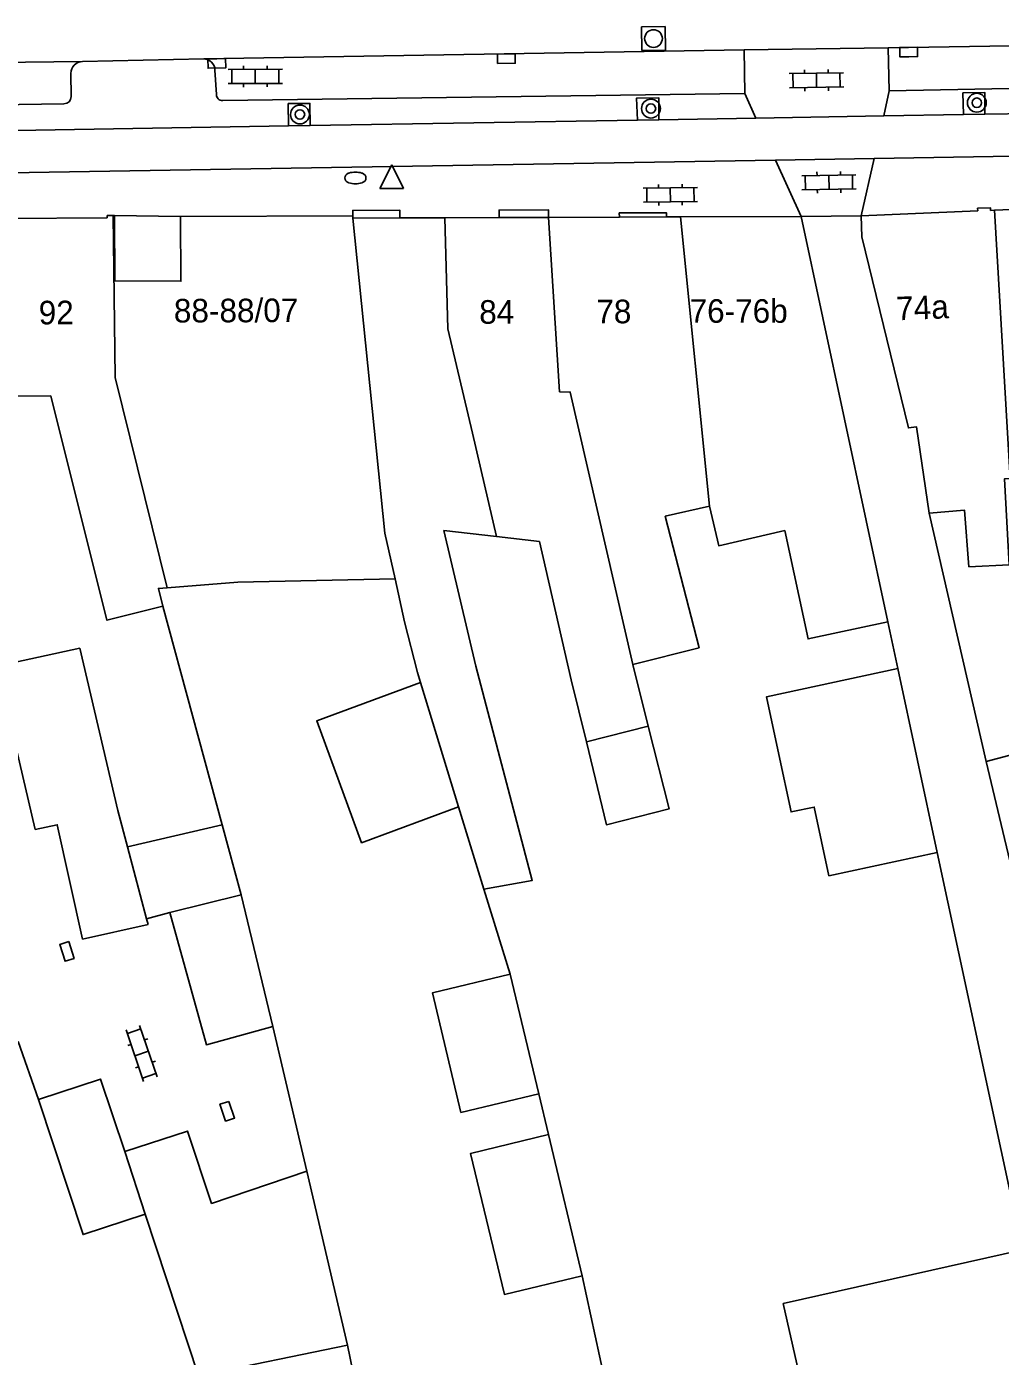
# Model space of a CAD drawing. Extents: x 132998 to 136004, y 396998 to 398512.
# Drawn here: x 134431.7 to 134473, y 397582 to 397638.4 of the extents above; entities that cross this region are included whole.
import ezdxf

# ---------------------------------------------------------------- set-up
doc = ezdxf.new("R2010")
doc.units = 0
for name, color, linetype in [('gg-afsc-erfafscheiding', 7, 'Continuous'), ('gg-afsc-muur', 7, 'Continuous'), ('gg-anno-huisnummerreeks BGT', 7, 'Continuous'), ('gg-bbg-bijgebouw', 7, 'Continuous'), ('gg-bbg-gedigitaliseerde bebouwing', 7, 'Continuous'), ('gg-bbg-gedigitaliseerde bijgebouw', 7, 'Continuous'), ('gg-bbg-hoofdgebouw', 7, 'Continuous'), ('gg-bbg-luifel en loopbrug', 7, 'Continuous'), ('gg-bbg-onder overbouw', 7, 'Continuous'), ('gg-bbg-pand overbouw', 7, 'Continuous'), ('gg-bbg-tussenscheiding', 7, 'Continuous'), ('gg-knt-verharding', 7, 'Continuous'), ('gt-grn-weggrens', 7, 'Continuous'), ('gt-symb-boom', 7, 'Continuous'), ('gt-symb-brandkraan', 7, 'Continuous'), ('gt-symb-klinker verharding', 7, 'Continuous'), ('gt-symb-kolk', 7, 'Continuous'), ('gt-symb-kolk center center', 7, 'Continuous'), ('gt-symb-rioolschacht', 7, 'Continuous'), ('gt-symb-waterafsluiter', 7, 'Continuous')]:
    doc.layers.add(name, color=color, linetype=linetype)

# ---------------------------------------------------------------- blocks, each defined once
blk = doc.blocks.new('gt0-KOLKCC')
at = {"layer": 'gt-symb-kolk center center'}
blk.add_lwpolyline([(-0.375, 0.2), (0.375, 0.2), (0.375, -0.2), (-0.375, -0.2)], close=True, dxfattribs=at)
blk = doc.blocks.new('gt0-KL1')
at = {"layer": 'gt-symb-klinker verharding'}
for p, q in [((-1.15, 0.3), (1.15, 0.3)), ((-1, -0.3), (-1, 0.3)), ((-0.5, 0.3), (-0.5, 0.45)), ((0, -0.3), (0, 0.3)), ((0.5, 0.3), (0.5, 0.45)), ((1, -0.3), (1, 0.3)), ((-1.15, -0.3), (1.15, -0.3)), ((-0.5, -0.45), (-0.5, -0.3)), ((0.5, -0.45), (0.5, -0.3))]:
    blk.add_line(p, q, dxfattribs=at)
blk = doc.blocks.new('gt0-KOLK')
at = {"layer": 'gt-symb-kolk'}
blk.add_lwpolyline([(0, 0), (0.375, 0), (0.375, 0.4), (-0.375, 0.4), (-0.375, 0), (0, 0)], dxfattribs=at)
blk = doc.blocks.new('gt0-BOOM')
at = {"layer": 'gt-symb-boom'}
for radius in [0.4, 0.2]:
    blk.add_circle((0, 0), radius, dxfattribs=at)
blk = doc.blocks.new('gt0-BR')
at = {"layer": 'gt-symb-brandkraan'}
for centre, radius, start, end in [((-0.244, 0), 0.206, 107.5669, 252.4331), ((0.599, -2.664), 3, 106.892, 107.5669), ((0, -0.691), 0.938, 73.108, 106.892), ((-0.599, -2.664), 3, 72.4331, 73.108), ((0.244, 0), 0.206, 287.567, 72.4331), ((0.599, 2.664), 3, 252.4331, 253.108), ((0, 0.691), 0.938, 253.108, 286.8921), ((-0.599, 2.664), 3, 286.8921, 287.567)]:
    blk.add_arc(centre, radius, start, end, dxfattribs=at)
blk = doc.blocks.new('gt0-WAFSL')
at = {"layer": 'gt-symb-waterafsluiter'}
for p, q in [((-0.5, -0.333), (0, 0.667)), ((0, 0.667), (0.5, -0.333)), ((0.5, -0.333), (-0.5, -0.333))]:
    blk.add_line(p, q, dxfattribs=at)
blk = doc.blocks.new('gt0-RS')
at = {"layer": 'gt-symb-rioolschacht'}
blk.add_lwpolyline([(-0.5, -0.5), (0.5, -0.5), (0.5, 0.5), (-0.5, 0.5)], close=True, dxfattribs=at)
blk.add_circle((0, 0), 0.375, dxfattribs=at)

msp = doc.modelspace()

# ---------------------------------------------------------------- linework, layer by layer
at = {"layer": 'gg-afsc-erfafscheiding'}
for p, q in [((134472.386, 397607.229), (134469.97, 397617.763)), ((134437.454, 397613.809), (134439.975, 397604.546)), ((134468.214, 397613.143), (134468.636, 397611.17)), ((134470.308, 397603.367), (134473.917, 397586.523)), ((134451.066, 397601.819), (134452.19, 397598.202)), ((134453.398, 397593.133), (134453.813, 397591.403))]:
    msp.add_line(p, q, dxfattribs=at)
msp.add_lwpolyline([(134445.291, 397582.482), (134447.658, 397570.886), (134458.188, 397571.84), (134455.249, 397585.419)], dxfattribs=at)
at = {"layer": 'gg-afsc-muur'}
for p, q in [((134442.118, 397595.991), (134443.566, 397589.848)), ((134431.318, 397595.349), (134432.18, 397592.891))]:
    msp.add_line(p, q, dxfattribs=at)
at = {"layer": 'gg-bbg-bijgebouw'}
for p, q in [((134432.033, 397604.343), (134430.414, 397611.269)), ((134452.19, 397598.202), (134453.398, 397593.133)), ((134453.813, 397591.403), (134455.249, 397585.419))]:
    msp.add_line(p, q, dxfattribs=at)
for points in [[(134434.053, 397599.699), (134432.978, 397604.546), (134432.033, 397604.343)], [(134442.118, 397595.991), (134439.301, 397595.217), (134437.759, 397600.825)], [(134453.398, 397593.133), (134450.099, 397592.346), (134448.891, 397597.416), (134452.19, 397598.202)], [(134432.18, 397592.891), (134434.806, 397593.76), (134435.846, 397590.691)], [(134435.846, 397590.691), (134438.496, 397591.553), (134439.525, 397588.484), (134443.566, 397589.848)], [(134455.249, 397585.419), (134451.948, 397584.627), (134450.512, 397590.611), (134453.813, 397591.403)]]:
    msp.add_lwpolyline(points, dxfattribs=at)
at = {"layer": 'gg-bbg-gedigitaliseerde bebouwing'}
for p, q in [((134464.53, 397630.34), (134468.214, 397613.143)), ((134432.709, 397622.731), (134431.157, 397622.722)), ((134449.37, 397617.027), (134451.613, 397616.769)), ((134451.613, 397616.769), (134453.432, 397616.56)), ((134447.305, 397614.971), (134447.712, 397613.154)), ((134458.047, 397608.725), (134457.39, 397611.344)), ((134455.428, 397608.068), (134458.047, 397608.725)), ((134451.066, 397601.819), (134450, 397605.301))]:
    msp.add_line(p, q, dxfattribs=at)
for points in [[(134467.11, 397629.48), (134469.082, 397621.375), (134469.423, 397621.426), (134469.97, 397617.763)], [(134437.454, 397613.809), (134435.081, 397613.217), (134432.709, 397622.731)], [(134469.97, 397617.763), (134471.466, 397617.879), (134471.652, 397615.488), (134473.35, 397615.574), (134473.157, 397619.209), (134473.398, 397619.222)], [(134460.644, 397618.06), (134458.771, 397617.628), (134460.206, 397612.05), (134457.39, 397611.344)], [(134468.214, 397613.143), (134464.829, 397612.426), (134463.834, 397617.019), (134461.034, 397616.373), (134460.644, 397618.06)], [(134449.37, 397617.027), (134450.727, 397611.268), (134453.129, 397602.186), (134451.066, 397601.819)], [(134455.428, 397608.068), (134454.771, 397610.687), (134453.432, 397616.56)], [(134447.305, 397614.971), (134440.641, 397614.83), (134437.645, 397614.595)], [(134437.645, 397614.595), (134437.265, 397614.565), (134437.454, 397613.809)], [(134448.387, 397610.572), (134448.254, 397611.006), (134447.712, 397613.154)]]:
    msp.add_lwpolyline(points, dxfattribs=at)
at = {"layer": 'gg-bbg-gedigitaliseerde bijgebouw'}
for p, q in [((134468.636, 397611.17), (134470.308, 397603.367)), ((134472.386, 397607.229), (134474.02, 397600.337)), ((134435.542, 397605.145), (134435.952, 397603.605)), ((134439.975, 397604.546), (134435.952, 397603.605)), ((134439.975, 397604.546), (134440.782, 397601.579)), ((134440.782, 397601.579), (134442.118, 397595.991)), ((134437.759, 397600.825), (134436.765, 397600.552)), ((134436.828, 397600.315), (134434.053, 397599.699)), ((134436.765, 397600.552), (134436.828, 397600.315)), ((134445.291, 397582.482), (134443.566, 397589.848)), ((134463.775, 397584.237), (134473.917, 397586.523))]:
    msp.add_line(p, q, dxfattribs=at)
for points in [[(134430.414, 397611.269), (134433.933, 397612.028), (134435.542, 397605.145)], [(134468.636, 397611.17), (134463.063, 397609.975), (134463.586, 397607.531)], [(134450, 397605.301), (134445.888, 397603.785), (134443.985, 397608.95), (134448.387, 397610.572)], [(134470.308, 397603.367), (134465.713, 397602.383), (134465.089, 397605.297), (134464.109, 397605.087), (134463.586, 397607.531)], [(134476.045, 397600.79), (134474.569, 397607.804), (134472.386, 397607.229)], [(134432.18, 397592.891), (134434.075, 397587.164), (134436.701, 397588.033)], [(134436.701, 397588.033), (134438.971, 397581.175), (134445.291, 397582.482)], [(134468.464, 397572.071), (134466.565, 397571.886), (134463.775, 397584.237)]]:
    msp.add_lwpolyline(points, dxfattribs=at)
at = {"layer": 'gg-bbg-hoofdgebouw'}
for p, q in [((134430.814, 397630.255), (134435.1, 397630.28)), ((134435.409, 397630.382), (134435.351, 397630.382)), ((134445.51, 397630.37), (134438.21, 397630.344)), ((134445.51, 397630.27), (134445.51, 397630.37)), ((134445.51, 397630.27), (134447.51, 397630.277)), ((134447.51, 397630.277), (134449.418, 397630.284)), ((134449.418, 397630.284), (134451.72, 397630.293)), ((134451.72, 397630.293), (134453.82, 397630.301)), ((134453.82, 397630.301), (134456.82, 397630.312)), ((134456.82, 397630.312), (134458.82, 397630.319)), ((134458.82, 397630.319), (134459.42, 397630.321)), ((134459.42, 397630.321), (134464.53, 397630.34)), ((134467.11, 397629.48), (134467.08, 397630.37))]:
    msp.add_line(p, q, dxfattribs=at)
for points in [[(134472.74, 397630.606), (134472.568, 397630.599), (134472.564, 397630.709), (134472.019, 397630.688), (134472.022, 397630.586), (134467.08, 397630.37)], [(134478.829, 397630.868), (134478.515, 397630.855), (134478.511, 397630.944), (134477.963, 397630.92), (134477.962, 397630.815), (134472.74, 397630.606)], [(134435.351, 397630.382), (134435.099, 397630.38), (134435.1, 397630.28)]]:
    msp.add_lwpolyline(points, dxfattribs=at)
at = {"layer": 'gg-bbg-luifel en loopbrug'}
msp.add_lwpolyline([(134458.047, 397608.725), (134458.928, 397605.213), (134456.272, 397604.546), (134455.428, 397608.068)], dxfattribs=at)
at = {"layer": 'gg-bbg-onder overbouw'}
msp.add_lwpolyline([(134438.21, 397630.344), (134438.22, 397627.594), (134435.425, 397627.612), (134435.409, 397630.382)], dxfattribs=at)
at = {"layer": 'gg-bbg-pand overbouw'}
msp.add_line((134435.409, 397630.382), (134438.21, 397630.344), dxfattribs=at)
at = {"layer": 'gg-bbg-tussenscheiding'}
for p, q in [((134472.74, 397630.606), (134473.398, 397619.222)), ((134459.42, 397630.321), (134460.644, 397618.06)), ((134450.587, 397621.145), (134451.613, 397616.769)), ((134448.387, 397610.572), (134450, 397605.301)), ((134435.952, 397603.605), (134436.765, 397600.552)), ((134437.759, 397600.825), (134440.782, 397601.579)), ((134436.701, 397588.033), (134435.846, 397590.691))]:
    msp.add_line(p, q, dxfattribs=at)
for points in [[(134437.645, 397614.595), (134435.44, 397623.515), (134435.351, 397630.382)], [(134445.51, 397630.27), (134446.87, 397616.914), (134447.305, 397614.971)], [(134450.587, 397621.145), (134449.548, 397625.576), (134449.418, 397630.284)], [(134453.82, 397630.301), (134454.288, 397622.906), (134454.737, 397622.895), (134457.39, 397611.344)]]:
    msp.add_lwpolyline(points, dxfattribs=at)
at = {"layer": 'gg-knt-verharding'}
for p, q in [((134439.188, 397637.022), (134462.11, 397637.401)), ((134468.23, 397637.498), (134462.11, 397637.401)), ((134462.11, 397637.401), (134462.15, 397635.561)), ((134468.23, 397637.498), (134484.528, 397637.756)), ((134468.23, 397637.498), (134468.27, 397635.672)), ((134423.917, 397636.8), (134434.048, 397636.917)), ((134439.188, 397637.022), (134434.048, 397636.917)), ((134433.566, 397635.425), (134433.557, 397636.41)), ((134439.667, 397636.541), (134439.727, 397635.512)), ((134423.946, 397634.971), (134433.262, 397635.112)), ((134439.994, 397635.254), (134462.15, 397635.561)), ((134462.608, 397634.512), (134468.043, 397634.602)), ((134468.043, 397634.602), (134471.419, 397634.658)), ((134471.419, 397634.658), (134472.324, 397634.673)), ((134472.324, 397634.673), (134486.404, 397634.912)), ((134429.218, 397633.957), (134442.789, 397634.183)), ((134443.704, 397634.198), (134442.789, 397634.183)), ((134443.704, 397634.198), (134457.589, 397634.429)), ((134458.492, 397634.444), (134457.589, 397634.429)), ((134458.492, 397634.444), (134462.608, 397634.512)), ((134463.445, 397632.727), (134467.635, 397632.797))]:
    msp.add_line(p, q, dxfattribs=at)
for points in [[(134468.27, 397635.672), (134487.16, 397636.029), (134495.313, 397636.301), (134503.461, 397636.686)], [(134442.789, 397634.183), (134442.775, 397635.124), (134443.693, 397635.134), (134443.704, 397634.198)], [(134457.589, 397634.429), (134457.55, 397635.363), (134458.49, 397635.376), (134458.492, 397634.444)], [(134471.419, 397634.658), (134471.394, 397635.581), (134472.323, 397635.599), (134472.324, 397634.673)], [(134503.756, 397633.839), (134494.318, 397633.353), (134485.307, 397633.09), (134467.635, 397632.797)], [(134463.445, 397632.727), (134411.231, 397631.86), (134405.817, 397631.844), (134403.816, 397631.878)], [(134447.51, 397630.277), (134447.509, 397630.607), (134445.509, 397630.6), (134445.51, 397630.37)], [(134451.72, 397630.293), (134451.719, 397630.613), (134453.819, 397630.621), (134453.82, 397630.301)], [(134458.82, 397630.319), (134458.819, 397630.499), (134456.819, 397630.492), (134456.82, 397630.312)]]:
    msp.add_lwpolyline(points, dxfattribs=at)
for centre, radius, start, end in [((134434.064, 397636.41), 0.507, 91.8275, 180.0095), ((134439.173, 397636.528), 0.494, 1.4839, 88.2774), ((134433.257, 397635.421), 0.309, 270.9113, 0.7601), ((134439.977, 397635.504), 0.25, 178.1303, 273.8339)]:
    msp.add_arc(centre, radius, start, end, dxfattribs=at)
at = {"layer": 'gt-grn-weggrens'}
for p, q in [((134468.043, 397634.602), (134468.27, 397635.672)), ((134462.15, 397635.561), (134462.608, 397634.512)), ((134463.445, 397632.727), (134464.53, 397630.34)), ((134467.08, 397630.37), (134467.635, 397632.797)), ((134467.08, 397630.37), (134464.53, 397630.34))]:
    msp.add_line(p, q, dxfattribs=at)

# ---------------------------------------------------------------- block references
at = {"layer": 'gt-symb-boom'}
for p in [(134458.162, 397634.915), (134471.985, 397635.164), (134443.272, 397634.665)]:
    msp.add_blockref('gt0-BOOM', p, dxfattribs=at)
at = {"layer": 'gt-symb-brandkraan'}
msp.add_blockref('gt0-BR', (134445.623, 397631.974), dxfattribs=at)
at = {"layer": 'gt-symb-klinker verharding'}
for p, rotation in [((134441.377, 397636.28), 0.05729576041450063), ((134465.185, 397636.115), -179.08334574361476), ((134458.985, 397631.257), 0.7448031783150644), ((134465.712, 397631.789), 0.973934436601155), ((134436.556, 397594.849), 108.72486806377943)]:
    msp.add_blockref('gt0-KL1', p, dxfattribs=dict(at, rotation=rotation))
at = {"layer": 'gt-symb-kolk'}
for p, rotation in [((134469.096, 397637.114), 0.8020885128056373), ((134439.741, 397637.031), -179.05578259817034), ((134452.021, 397637.234), -179.05578259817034)]:
    msp.add_blockref('gt0-KOLK', p, dxfattribs=dict(at, rotation=rotation))
at = {"layer": 'gt-symb-kolk center center'}
for p, rotation in [((134433.386, 397599.174), -72.12657893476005), ((134440.188, 397592.397), -71.58316555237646)]:
    msp.add_blockref('gt0-KOLKCC', p, dxfattribs=dict(at, rotation=rotation))
at = {"layer": 'gt-symb-rioolschacht', "rotation": 0.6875163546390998}
msp.add_blockref('gt0-RS', (134458.269, 397637.886), dxfattribs=at)
at = {"layer": 'gt-symb-waterafsluiter'}
msp.add_blockref('gt0-WAFSL', (134447.165, 397631.861), dxfattribs=at)

# ---------------------------------------------------------------- texts
at = {"layer": 'gg-anno-huisnummerreeks BGT'}
for s, rotation, p in [('92', 0.3, (134432.192, 397625.763)), ('88-88/07', 0.2, (134437.925, 397625.843)), ('84', 0.2, (134450.878, 397625.79)), ('74a', 2.5, (134468.584, 397625.931))]:
    msp.add_text(s, height=1, rotation=rotation, dxfattribs=at).set_placement(p)
for s, p in [('78', (134455.843, 397625.811)), ('76-76b', (134459.8, 397625.831))]:
    msp.add_text(s, height=1, dxfattribs=at).set_placement(p)

doc.saveas('drawing.dxf')
